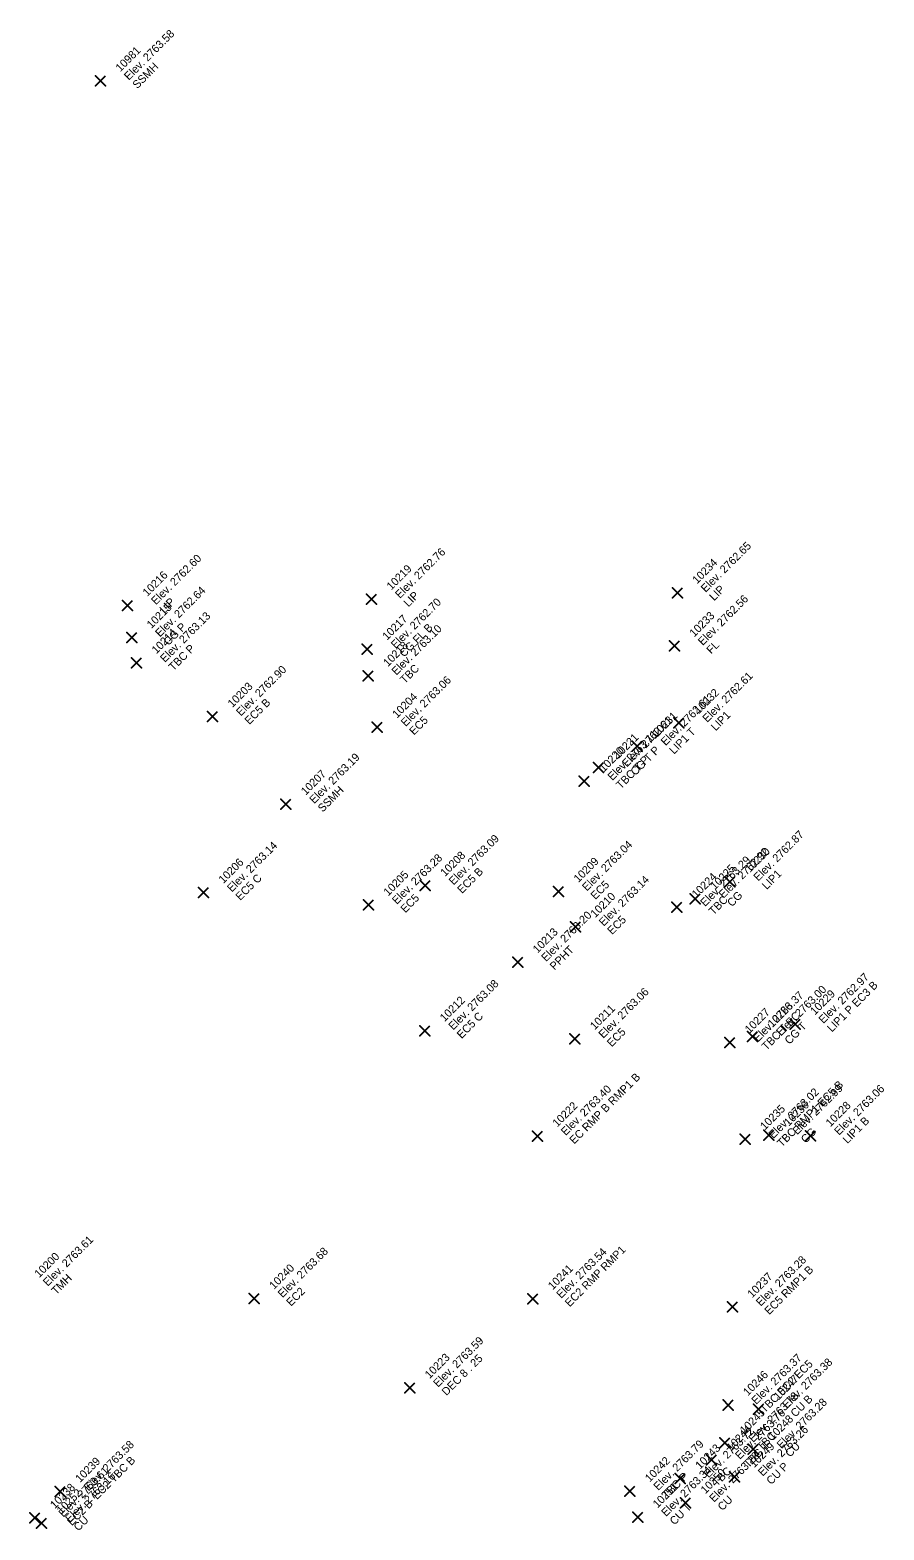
# Model space of a CAD drawing. Extents: x 2493999 to 2503109, y 700767 to 706646.
# Drawn here: x 2502434.67 to 2502460.29, y 701285.53 to 701330.52 of the extents above; entities that cross this region are included whole.
import ezdxf

# ---------------------------------------------------------------- set-up
doc = ezdxf.new("R2010")
doc.units = 0
doc.layers.add('ALG_CL_BLUE_Horiz', color=7, linetype='Continuous')
doc.layers.add('DES_SURFACE_Existing-Ground', color=7, linetype='Continuous')

msp = doc.modelspace()

# ---------------------------------------------------------------- linework, layer by layer
at = {"layer": 'ALG_CL_BLUE_Horiz'}
for points in [[(2502436.786, 701329), (2502436.636, 701329.15), (2502436.786, 701329), (2502436.636, 701328.85), (2502436.786, 701329), (2502436.936, 701328.85), (2502436.786, 701329), (2502436.936, 701329.15)], [(2502454.093, 701313.64), (2502453.943, 701313.79), (2502454.093, 701313.64), (2502453.943, 701313.49), (2502454.093, 701313.64), (2502454.243, 701313.49), (2502454.093, 701313.64), (2502454.243, 701313.79)], [(2502437.598, 701313.265), (2502437.448, 701313.415), (2502437.598, 701313.265), (2502437.448, 701313.115), (2502437.598, 701313.265), (2502437.748, 701313.115), (2502437.598, 701313.265), (2502437.748, 701313.415)], [(2502444.919, 701313.455), (2502444.769, 701313.605), (2502444.919, 701313.455), (2502444.769, 701313.305), (2502444.919, 701313.455), (2502445.069, 701313.305), (2502444.919, 701313.455), (2502445.069, 701313.605)], [(2502437.72, 701312.3), (2502437.57, 701312.45), (2502437.72, 701312.3), (2502437.57, 701312.15), (2502437.72, 701312.3), (2502437.87, 701312.15), (2502437.72, 701312.3), (2502437.87, 701312.45)], [(2502444.791, 701311.952), (2502444.641, 701312.102), (2502444.791, 701311.952), (2502444.641, 701311.802), (2502444.791, 701311.952), (2502444.941, 701311.802), (2502444.791, 701311.952), (2502444.941, 701312.102)], [(2502454.005, 701312.048), (2502453.855, 701312.198), (2502454.005, 701312.048), (2502453.855, 701311.898), (2502454.005, 701312.048), (2502454.155, 701311.898), (2502454.005, 701312.048), (2502454.155, 701312.198)], [(2502437.868, 701311.538), (2502437.718, 701311.688), (2502437.868, 701311.538), (2502437.718, 701311.388), (2502437.868, 701311.538), (2502438.018, 701311.388), (2502437.868, 701311.538), (2502438.018, 701311.688)], [(2502444.812, 701311.155), (2502444.662, 701311.305), (2502444.812, 701311.155), (2502444.662, 701311.005), (2502444.812, 701311.155), (2502444.962, 701311.005), (2502444.812, 701311.155), (2502444.962, 701311.305)], [(2502440.147, 701309.929), (2502439.997, 701310.079), (2502440.147, 701309.929), (2502439.997, 701309.779), (2502440.147, 701309.929), (2502440.297, 701309.779), (2502440.147, 701309.929), (2502440.297, 701310.079)], [(2502445.089, 701309.614), (2502444.939, 701309.764), (2502445.089, 701309.614), (2502444.939, 701309.464), (2502445.089, 701309.614), (2502445.239, 701309.464), (2502445.089, 701309.614), (2502445.239, 701309.764)], [(2502454.141, 701309.738), (2502453.991, 701309.888), (2502454.141, 701309.738), (2502453.991, 701309.588), (2502454.141, 701309.738), (2502454.291, 701309.588), (2502454.141, 701309.738), (2502454.291, 701309.888)], [(2502452.89, 701309.043), (2502452.74, 701309.193), (2502452.89, 701309.043), (2502452.74, 701308.893), (2502452.89, 701309.043), (2502453.04, 701308.893), (2502452.89, 701309.043), (2502453.04, 701309.193)], [(2502451.726, 701308.399), (2502451.576, 701308.549), (2502451.726, 701308.399), (2502451.576, 701308.249), (2502451.726, 701308.399), (2502451.876, 701308.249), (2502451.726, 701308.399), (2502451.876, 701308.549)], [(2502451.294, 701307.997), (2502451.144, 701308.147), (2502451.294, 701307.997), (2502451.144, 701307.847), (2502451.294, 701307.997), (2502451.444, 701307.847), (2502451.294, 701307.997), (2502451.444, 701308.147)], [(2502442.346, 701307.302), (2502442.196, 701307.452), (2502442.346, 701307.302), (2502442.196, 701307.152), (2502442.346, 701307.302), (2502442.496, 701307.152), (2502442.346, 701307.302), (2502442.496, 701307.452)], [(2502439.875, 701304.652), (2502439.725, 701304.802), (2502439.875, 701304.652), (2502439.725, 701304.502), (2502439.875, 701304.652), (2502440.025, 701304.502), (2502439.875, 701304.652), (2502440.025, 701304.802)], [(2502446.529, 701304.86), (2502446.379, 701305.01), (2502446.529, 701304.86), (2502446.379, 701304.71), (2502446.529, 701304.86), (2502446.679, 701304.71), (2502446.529, 701304.86), (2502446.679, 701305.01)], [(2502450.529, 701304.68), (2502450.379, 701304.83), (2502450.529, 701304.68), (2502450.379, 701304.53), (2502450.529, 701304.68), (2502450.679, 701304.53), (2502450.529, 701304.68), (2502450.679, 701304.83)], [(2502455.672, 701304.979), (2502455.522, 701305.129), (2502455.672, 701304.979), (2502455.522, 701304.829), (2502455.672, 701304.979), (2502455.822, 701304.829), (2502455.672, 701304.979), (2502455.822, 701305.129)], [(2502444.825, 701304.281), (2502444.675, 701304.431), (2502444.825, 701304.281), (2502444.675, 701304.131), (2502444.825, 701304.281), (2502444.975, 701304.131), (2502444.825, 701304.281), (2502444.975, 701304.431)], [(2502454.074, 701304.216), (2502453.924, 701304.366), (2502454.074, 701304.216), (2502453.924, 701304.066), (2502454.074, 701304.216), (2502454.224, 701304.066), (2502454.074, 701304.216), (2502454.224, 701304.366)], [(2502454.627, 701304.464), (2502454.477, 701304.614), (2502454.627, 701304.464), (2502454.477, 701304.314), (2502454.627, 701304.464), (2502454.777, 701304.314), (2502454.627, 701304.464), (2502454.777, 701304.614)], [(2502451.033, 701303.629), (2502450.883, 701303.779), (2502451.033, 701303.629), (2502450.883, 701303.479), (2502451.033, 701303.629), (2502451.183, 701303.479), (2502451.033, 701303.629), (2502451.183, 701303.779)], [(2502449.305, 701302.563), (2502449.155, 701302.713), (2502449.305, 701302.563), (2502449.155, 701302.413), (2502449.305, 701302.563), (2502449.455, 701302.413), (2502449.305, 701302.563), (2502449.455, 701302.713)], [(2502457.625, 701300.707), (2502457.475, 701300.857), (2502457.625, 701300.707), (2502457.475, 701300.557), (2502457.625, 701300.707), (2502457.775, 701300.557), (2502457.625, 701300.707), (2502457.775, 701300.857)], [(2502446.516, 701300.51), (2502446.366, 701300.66), (2502446.516, 701300.51), (2502446.366, 701300.36), (2502446.516, 701300.51), (2502446.666, 701300.36), (2502446.516, 701300.51), (2502446.666, 701300.66)], [(2502451.021, 701300.264), (2502450.871, 701300.414), (2502451.021, 701300.264), (2502450.871, 701300.114), (2502451.021, 701300.264), (2502451.171, 701300.114), (2502451.021, 701300.264), (2502451.171, 701300.414)], [(2502455.664, 701300.158), (2502455.514, 701300.308), (2502455.664, 701300.158), (2502455.514, 701300.008), (2502455.664, 701300.158), (2502455.814, 701300.008), (2502455.664, 701300.158), (2502455.814, 701300.308)], [(2502456.351, 701300.336), (2502456.201, 701300.486), (2502456.351, 701300.336), (2502456.201, 701300.186), (2502456.351, 701300.336), (2502456.501, 701300.186), (2502456.351, 701300.336), (2502456.501, 701300.486)], [(2502449.895, 701297.346), (2502449.745, 701297.496), (2502449.895, 701297.346), (2502449.745, 701297.196), (2502449.895, 701297.346), (2502450.045, 701297.196), (2502449.895, 701297.346), (2502450.045, 701297.496)], [(2502456.124, 701297.257), (2502455.974, 701297.407), (2502456.124, 701297.257), (2502455.974, 701297.107), (2502456.124, 701297.257), (2502456.274, 701297.107), (2502456.124, 701297.257), (2502456.274, 701297.407)], [(2502456.84, 701297.372), (2502456.69, 701297.522), (2502456.84, 701297.372), (2502456.69, 701297.222), (2502456.84, 701297.372), (2502456.99, 701297.222), (2502456.84, 701297.372), (2502456.99, 701297.522)], [(2502458.092, 701297.358), (2502457.942, 701297.508), (2502458.092, 701297.358), (2502457.942, 701297.208), (2502458.092, 701297.358), (2502458.242, 701297.208), (2502458.092, 701297.358), (2502458.242, 701297.508)], [(2502441.398, 701292.481), (2502441.248, 701292.631), (2502441.398, 701292.481), (2502441.248, 701292.331), (2502441.398, 701292.481), (2502441.548, 701292.331), (2502441.398, 701292.481), (2502441.548, 701292.631)], [(2502449.758, 701292.466), (2502449.608, 701292.616), (2502449.758, 701292.466), (2502449.608, 701292.316), (2502449.758, 701292.466), (2502449.908, 701292.316), (2502449.758, 701292.466), (2502449.908, 701292.616)], [(2502455.745, 701292.226), (2502455.595, 701292.376), (2502455.745, 701292.226), (2502455.595, 701292.076), (2502455.745, 701292.226), (2502455.895, 701292.076), (2502455.745, 701292.226), (2502455.895, 701292.376)], [(2502446.062, 701289.802), (2502445.912, 701289.952), (2502446.062, 701289.802), (2502445.912, 701289.652), (2502446.062, 701289.802), (2502446.212, 701289.652), (2502446.062, 701289.802), (2502446.212, 701289.952)], [(2502455.613, 701289.283), (2502455.463, 701289.433), (2502455.613, 701289.283), (2502455.463, 701289.133), (2502455.613, 701289.283), (2502455.763, 701289.133), (2502455.613, 701289.283), (2502455.763, 701289.433)], [(2502456.53, 701289.157), (2502456.38, 701289.307), (2502456.53, 701289.157), (2502456.38, 701289.007), (2502456.53, 701289.157), (2502456.68, 701289.007), (2502456.53, 701289.157), (2502456.68, 701289.307)], [(2502455.517, 701288.144), (2502455.367, 701288.294), (2502455.517, 701288.144), (2502455.367, 701287.994), (2502455.517, 701288.144), (2502455.667, 701287.994), (2502455.517, 701288.144), (2502455.667, 701288.294)], [(2502456.368, 701287.956), (2502456.218, 701288.106), (2502456.368, 701287.956), (2502456.218, 701287.806), (2502456.368, 701287.956), (2502456.518, 701287.806), (2502456.368, 701287.956), (2502456.518, 701288.106)], [(2502455.117, 701287.634), (2502454.967, 701287.784), (2502455.117, 701287.634), (2502454.967, 701287.484), (2502455.117, 701287.634), (2502455.267, 701287.484), (2502455.117, 701287.634), (2502455.267, 701287.784)], [(2502454.181, 701287.082), (2502454.031, 701287.232), (2502454.181, 701287.082), (2502454.031, 701286.932), (2502454.181, 701287.082), (2502454.331, 701286.932), (2502454.181, 701287.082), (2502454.331, 701287.232)], [(2502455.805, 701287.132), (2502455.655, 701287.282), (2502455.805, 701287.132), (2502455.655, 701286.982), (2502455.805, 701287.132), (2502455.955, 701286.982), (2502455.805, 701287.132), (2502455.955, 701287.282)], [(2502435.575, 701286.686), (2502435.425, 701286.836), (2502435.575, 701286.686), (2502435.425, 701286.536), (2502435.575, 701286.686), (2502435.725, 701286.536), (2502435.575, 701286.686), (2502435.725, 701286.836)], [(2502452.67, 701286.702), (2502452.52, 701286.852), (2502452.67, 701286.702), (2502452.52, 701286.552), (2502452.67, 701286.702), (2502452.82, 701286.552), (2502452.67, 701286.702), (2502452.82, 701286.852)], [(2502454.342, 701286.35), (2502454.192, 701286.5), (2502454.342, 701286.35), (2502454.192, 701286.2), (2502454.342, 701286.35), (2502454.492, 701286.2), (2502454.342, 701286.35), (2502454.492, 701286.5)], [(2502434.819, 701285.901), (2502434.669, 701286.051), (2502434.819, 701285.901), (2502434.669, 701285.751), (2502434.819, 701285.901), (2502434.969, 701285.751), (2502434.819, 701285.901), (2502434.969, 701286.051)], [(2502435.018, 701285.74), (2502434.868, 701285.89), (2502435.018, 701285.74), (2502434.868, 701285.59), (2502435.018, 701285.74), (2502435.168, 701285.59), (2502435.018, 701285.74), (2502435.168, 701285.89)], [(2502452.903, 701285.921), (2502452.753, 701286.071), (2502452.903, 701285.921), (2502452.753, 701285.771), (2502452.903, 701285.921), (2502453.053, 701285.771), (2502452.903, 701285.921), (2502453.053, 701286.071)]]:
    msp.add_lwpolyline(points, dxfattribs=at)

# ---------------------------------------------------------------- texts
at = {"layer": 'DES_SURFACE_Existing-Ground'}
for s, p in [('Elev. 2763.58', (2502437.635, 701329)), ('10981', (2502437.38, 701329.255)), ('SSMH', (2502437.889, 701328.745)), ('Elev. 2762.65', (2502454.942, 701313.64)), ('Elev. 2762.60', (2502438.447, 701313.265)), ('Elev. 2762.76', (2502445.768, 701313.455)), ('10234', (2502454.687, 701313.895)), ('10216', (2502438.192, 701313.52)), ('10219', (2502445.513, 701313.71)), ('Elev. 2762.64', (2502438.569, 701312.3)), ('LIP', (2502455.196, 701313.385)), ('10215', (2502438.314, 701312.555)), ('LIP', (2502438.701, 701313.01)), ('Elev. 2762.70', (2502445.64, 701311.952)), ('LIP', (2502446.022, 701313.2)), ('Elev. 2762.56', (2502454.854, 701312.048)), ('Elev. 2763.13', (2502438.717, 701311.538)), ('10217', (2502445.385, 701312.207)), ('10233', (2502454.599, 701312.303)), ('10214', (2502438.462, 701311.793)), ('CG P', (2502438.823, 701312.045)), ('Elev. 2763.10', (2502445.661, 701311.155)), ('CG FL B', (2502445.894, 701311.697)), ('TBC P', (2502438.971, 701311.283)), ('10218', (2502445.406, 701311.41)), ('FL', (2502455.108, 701311.793)), ('TBC', (2502445.915, 701310.9)), ('Elev. 2762.90', (2502440.996, 701309.929)), ('Elev. 2763.06', (2502445.938, 701309.614)), ('Elev. 2762.61', (2502454.99, 701309.738)), ('10203', (2502440.741, 701310.184)), ('10204', (2502445.683, 701309.869)), ('10232', (2502454.735, 701309.993)), ('EC5 B', (2502441.25, 701309.674)), ('Elev. 2762.61', (2502453.739, 701309.043)), ('EC5', (2502446.192, 701309.359)), ('Elev. 2762.61', (2502452.575, 701308.399)), ('10231', (2502453.484, 701309.298)), ('LIP1', (2502455.244, 701309.483)), ('Elev. 2763.11', (2502452.143, 701307.997)), ('10221', (2502452.32, 701308.654)), ('LIP1 T', (2502453.993, 701308.788)), ('Elev. 2763.19', (2502443.195, 701307.302)), ('10220', (2502451.888, 701308.252)), ('CG T P', (2502452.829, 701308.144)), ('10207', (2502442.94, 701307.557)), ('TBC T P', (2502452.397, 701307.742)), ('SSMH', (2502443.449, 701307.047)), ('Elev. 2763.14', (2502440.724, 701304.652)), ('Elev. 2763.09', (2502447.378, 701304.86)), ('Elev. 2763.04', (2502451.378, 701304.68)), ('Elev. 2762.87', (2502456.521, 701304.979)), ('10206', (2502440.469, 701304.907)), ('Elev. 2763.28', (2502445.674, 701304.281)), ('10208', (2502447.123, 701305.115)), ('10209', (2502451.123, 701304.935)), ('Elev. 2763.29', (2502454.923, 701304.216)), ('Elev. 2762.92', (2502455.476, 701304.464)), ('10230', (2502456.266, 701305.234)), ('EC5 C', (2502440.978, 701304.397)), ('10205', (2502445.419, 701304.536)), ('EC5 B', (2502447.632, 701304.605)), ('10224', (2502454.668, 701304.471)), ('10225', (2502455.221, 701304.719)), ('LIP1', (2502456.775, 701304.724)), ('EC5', (2502451.632, 701304.425)), ('Elev. 2763.14', (2502451.882, 701303.629)), ('EC5', (2502445.928, 701304.026)), ('10210', (2502451.627, 701303.884)), ('TBC', (2502455.177, 701303.961)), ('CG', (2502455.73, 701304.209)), ('Elev. 2763.20', (2502450.154, 701302.563)), ('EC5', (2502452.136, 701303.374)), ('10213', (2502449.899, 701302.818)), ('PPHT', (2502450.408, 701302.308)), ('Elev. 2763.08', (2502447.365, 701300.51)), ('Elev. 2762.97', (2502458.474, 701300.707)), ('Elev. 2763.06', (2502451.87, 701300.264)), ('Elev. 2763.37', (2502456.513, 701300.158)), ('Elev. 2763.00', (2502457.2, 701300.336)), ('10229', (2502458.219, 701300.962)), ('LIP1 P EC3 B', (2502458.728, 701300.452)), ('10212', (2502447.11, 701300.765)), ('10211', (2502451.615, 701300.519)), ('10227', (2502456.258, 701300.413)), ('10226', (2502456.945, 701300.591)), ('EC5 C', (2502447.619, 701300.255)), ('TBC T EC', (2502456.767, 701299.903)), ('CG T', (2502457.454, 701300.081)), ('EC5', (2502452.124, 701300.009)), ('EC RMP B RMP1 B', (2502450.998, 701297.091)), ('TBC RMP1 EC5 B', (2502457.227, 701297.002)), ('Elev. 2762.99', (2502457.689, 701297.372)), ('Elev. 2763.06', (2502458.941, 701297.358)), ('Elev. 2763.40', (2502450.744, 701297.346)), ('Elev. 2763.02', (2502456.973, 701297.257)), ('10222', (2502450.489, 701297.601)), ('10235', (2502456.718, 701297.512)), ('10236', (2502457.434, 701297.627)), ('10228', (2502458.686, 701297.613)), ('CG', (2502457.943, 701297.117)), ('LIP1 B', (2502459.195, 701297.103)), ('Elev. 2763.61', (2502435.2, 701292.828)), ('Elev. 2763.68', (2502442.247, 701292.481)), ('Elev. 2763.54', (2502450.607, 701292.466)), ('EC2 RMP RMP1', (2502450.861, 701292.211)), ('10200', (2502434.945, 701293.083)), ('10240', (2502441.992, 701292.736)), ('Elev. 2763.28', (2502456.594, 701292.226)), ('TMH', (2502435.454, 701292.573)), ('10241', (2502450.352, 701292.721)), ('10237', (2502456.339, 701292.481)), ('EC5 RMP1 B', (2502456.848, 701291.971)), ('EC2', (2502442.501, 701292.226)), ('Elev. 2763.59', (2502446.911, 701289.802)), ('10223', (2502446.656, 701290.057)), ('DEC 8 . 25', (2502447.165, 701289.547)), ('Elev. 2763.37', (2502456.462, 701289.283)), ('TBC EC2 EC5', (2502456.716, 701289.028)), ('Elev. 2763.38', (2502457.379, 701289.157)), ('10246', (2502456.207, 701289.538)), ('10247', (2502457.124, 701289.412)), ('Elev. 2763.78', (2502456.366, 701288.144)), ('Elev. 2763.28', (2502457.217, 701287.956)), ('CU B', (2502457.633, 701288.902)), ('Elev. 2763.76', (2502455.966, 701287.634)), ('10245', (2502456.111, 701288.399)), ('Elev. 2763.72', (2502455.03, 701287.082)), ('10244', (2502455.711, 701287.889)), ('Elev. 2763.26', (2502456.654, 701287.132)), ('10248', (2502456.962, 701288.211)), ('Elev. 2763.58', (2502436.424, 701286.686)), ('Elev. 2763.79', (2502453.519, 701286.702)), ('10243', (2502454.775, 701287.337)), ('TBC T', (2502456.22, 701287.379)), ('10249', (2502456.399, 701287.387)), ('TBC', (2502456.62, 701287.889)), ('CU', (2502457.471, 701287.701)), ('10239', (2502436.169, 701286.941)), ('EC2 TBC B', (2502436.678, 701286.431)), ('10242', (2502453.264, 701286.957)), ('Elev. 2763.28', (2502455.191, 701286.35)), ('Elev. 2763.61', (2502435.668, 701285.901)), ('Elev. 2763.16', (2502435.867, 701285.74)), ('Elev. 2763.34', (2502453.752, 701285.921)), ('TBC P', (2502453.773, 701286.447)), ('10250', (2502454.936, 701286.605)), ('TBC', (2502455.284, 701286.827)), ('CU P', (2502456.908, 701286.877)), ('10238', (2502435.413, 701286.156)), ('10252', (2502435.612, 701285.995)), ('10251', (2502453.497, 701286.176)), ('EC2 B', (2502435.922, 701285.646)), ('CU T', (2502454.006, 701285.666)), ('CU', (2502455.445, 701286.095)), ('CU', (2502436.121, 701285.485))]:
    msp.add_text(s, height=0.24, rotation=45, dxfattribs=at).set_placement(p)

doc.saveas('drawing.dxf')
